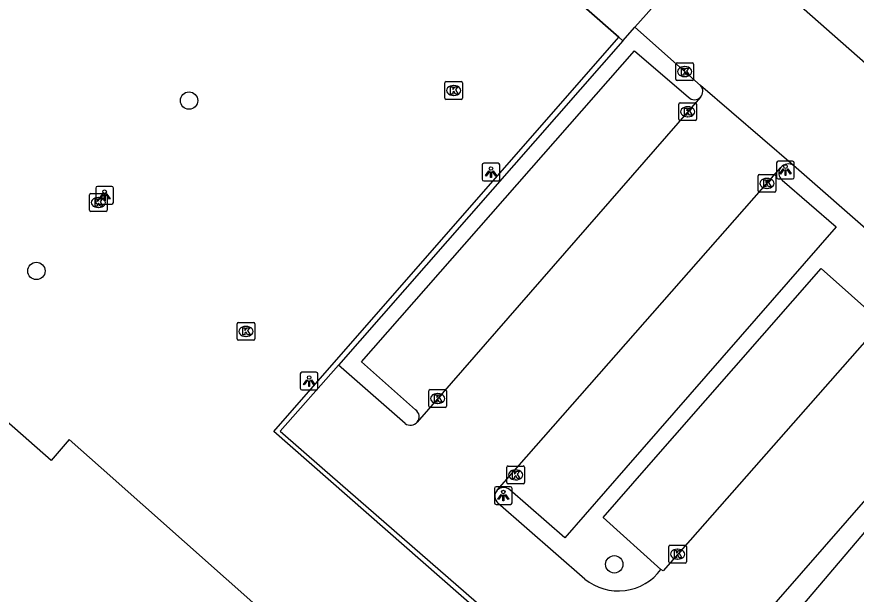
# Model space of a CAD drawing. Extents: x 158474 to 159560, y 388525 to 389605.
# Drawn here: x 158791.57 to 158838.92, y 388742.87 to 388775.43 of the extents above; entities that cross this region are included whole.
import ezdxf

# ---------------------------------------------------------------- set-up
doc = ezdxf.new("R2010")
doc.units = 0
for name, color, linetype in [('IMGEO_Boom', 7, 'Continuous'), ('IMGEO_Fietspad_gesloten', 7, 'Continuous'), ('IMGEO_Hek', 7, 'Continuous'), ('IMGEO_Kolk', 7, 'Continuous'), ('IMGEO_Lichtpunt', 7, 'Continuous'), ('IMGEO_Pand', 7, 'Continuous'), ('IMGEO_Parkeervlak_open', 7, 'Continuous'), ('IMGEO_Rijbaan_lokaal_open', 7, 'Continuous'), ('IMGEO_Verkeerseiland_open', 7, 'Continuous'), ('IMGEO_Voetpad_open', 7, 'Continuous')]:
    doc.layers.add(name, color=color, linetype=linetype)

msp = doc.modelspace()

# ---------------------------------------------------------------- linework, layer by layer
at = {"layer": 'IMGEO_Boom'}
for centre in [(158801.287, 388770.708), (158792.679, 388761.1), (158825.273, 388744.557)]:
    msp.add_circle(centre, 0.489, dxfattribs=at)
at = {"layer": 'IMGEO_Fietspad_gesloten'}
msp.add_lwpolyline([(158845.533, 388753.604), (158842.47, 388750), (158830.472, 388735.881), (158829.07, 388734.265)], dxfattribs=at)
at = {"layer": 'IMGEO_Hek'}
for points in [[(158825.526, 388774.279), (158798.172, 388798.264)], [(158820.776, 388739.16), (158806.071, 388752.057), (158825.526, 388774.279)]]:
    msp.add_lwpolyline(points, dxfattribs=at)
at = {"layer": 'IMGEO_Kolk'}
for p, q in [((158828.743, 388771.92), (158828.743, 388772.772)), ((158828.818, 388772.846), (158829.67, 388772.846)), ((158829.231, 388772.626), (158829.256, 388772.626)), ((158829.744, 388772.772), (158829.744, 388771.92)), ((158829.254, 388772.066), (158829.229, 388772.066)), ((158815.717, 388770.853), (158815.717, 388771.705)), ((158815.792, 388771.779), (158816.644, 388771.779)), ((158816.205, 388771.559), (158816.23, 388771.559)), ((158816.718, 388771.705), (158816.718, 388770.853)), ((158829.67, 388771.846), (158828.818, 388771.846)), ((158816.228, 388770.999), (158816.203, 388770.999)), ((158816.644, 388770.779), (158815.792, 388770.779)), ((158828.988, 388770.58), (158829.84, 388770.58)), ((158828.913, 388769.654), (158828.913, 388770.506)), ((158829.401, 388770.36), (158829.426, 388770.36)), ((158829.914, 388770.506), (158829.914, 388769.654)), ((158829.84, 388769.58), (158828.988, 388769.58)), ((158829.424, 388769.8), (158829.399, 388769.8)), ((158833.378, 388765.613), (158833.378, 388766.465)), ((158833.453, 388766.539), (158834.305, 388766.539)), ((158833.866, 388766.319), (158833.891, 388766.319)), ((158834.379, 388766.465), (158834.379, 388765.613)), ((158795.677, 388764.535), (158795.677, 388765.387)), ((158795.752, 388765.461), (158796.604, 388765.461)), ((158796.678, 388765.387), (158796.678, 388764.535)), ((158834.305, 388765.539), (158833.453, 388765.539)), ((158833.889, 388765.759), (158833.864, 388765.759)), ((158796.165, 388765.241), (158796.19, 388765.241)), ((158796.604, 388764.461), (158795.752, 388764.461)), ((158796.188, 388764.681), (158796.163, 388764.681)), ((158803.996, 388757.265), (158803.996, 388758.117)), ((158804.071, 388758.191), (158804.923, 388758.191)), ((158804.484, 388757.971), (158804.509, 388757.971)), ((158804.997, 388758.117), (158804.997, 388757.265)), ((158804.507, 388757.411), (158804.482, 388757.411)), ((158804.923, 388757.191), (158804.071, 388757.191)), ((158814.811, 388753.482), (158814.811, 388754.334)), ((158814.886, 388754.408), (158815.738, 388754.408)), ((158815.299, 388754.188), (158815.324, 388754.188)), ((158815.812, 388754.334), (158815.812, 388753.482)), ((158815.322, 388753.628), (158815.297, 388753.628)), ((158815.738, 388753.408), (158814.886, 388753.408)), ((158819.207, 388749.176), (158819.207, 388750.028)), ((158819.282, 388750.102), (158820.134, 388750.102)), ((158819.695, 388749.882), (158819.72, 388749.882)), ((158820.208, 388750.028), (158820.208, 388749.176)), ((158819.718, 388749.322), (158819.693, 388749.322)), ((158820.134, 388749.102), (158819.282, 388749.102)), ((158828.343, 388744.704), (158828.343, 388745.556)), ((158828.418, 388745.63), (158829.27, 388745.63)), ((158829.344, 388745.556), (158829.344, 388744.704)), ((158828.831, 388745.41), (158828.856, 388745.41)), ((158829.27, 388744.63), (158828.418, 388744.63)), ((158828.854, 388744.85), (158828.829, 388744.85))]:
    msp.add_line(p, q, dxfattribs=at)
for points in [[(158828.743, 388771.92), (158828.743, 388772.772)], [(158828.818, 388772.846), (158829.67, 388772.846)], [(158829.064, 388772.546), (158829.187, 388772.546), (158829.187, 388772.395), (158829.317, 388772.546), (158829.481, 388772.546), (158829.335, 388772.395), (158829.488, 388772.146), (158829.336, 388772.146), (158829.251, 388772.31), (158829.187, 388772.243), (158829.187, 388772.146), (158829.064, 388772.146), (158829.064, 388772.546)], [(158829.744, 388772.772), (158829.744, 388771.92)], [(158815.717, 388770.853), (158815.717, 388771.705)], [(158815.792, 388771.779), (158816.644, 388771.779)], [(158816.038, 388771.479), (158816.161, 388771.479), (158816.161, 388771.328), (158816.291, 388771.479), (158816.455, 388771.479), (158816.309, 388771.328), (158816.462, 388771.079), (158816.31, 388771.079), (158816.225, 388771.243), (158816.161, 388771.176), (158816.161, 388771.079), (158816.038, 388771.079), (158816.038, 388771.479)], [(158816.718, 388771.705), (158816.718, 388770.853)], [(158829.67, 388771.846), (158828.818, 388771.846)], [(158816.644, 388770.779), (158815.792, 388770.779)], [(158828.988, 388770.58), (158829.84, 388770.58)], [(158828.913, 388769.654), (158828.913, 388770.506)], [(158829.234, 388770.28), (158829.357, 388770.28), (158829.357, 388770.129), (158829.487, 388770.28), (158829.651, 388770.28), (158829.505, 388770.129), (158829.658, 388769.88), (158829.506, 388769.88), (158829.421, 388770.044), (158829.357, 388769.977), (158829.357, 388769.88), (158829.234, 388769.88), (158829.234, 388770.28)], [(158829.914, 388770.506), (158829.914, 388769.654)], [(158829.84, 388769.58), (158828.988, 388769.58)], [(158833.378, 388765.613), (158833.378, 388766.465)], [(158833.453, 388766.539), (158834.305, 388766.539)], [(158834.379, 388766.465), (158834.379, 388765.613)], [(158833.699, 388766.239), (158833.822, 388766.239), (158833.822, 388766.088), (158833.952, 388766.239), (158834.116, 388766.239), (158833.97, 388766.088), (158834.123, 388765.839), (158833.971, 388765.839), (158833.886, 388766.003), (158833.822, 388765.936), (158833.822, 388765.839), (158833.699, 388765.839), (158833.699, 388766.239)], [(158795.677, 388764.535), (158795.677, 388765.387)], [(158795.752, 388765.461), (158796.604, 388765.461)], [(158796.678, 388765.387), (158796.678, 388764.535)], [(158834.305, 388765.539), (158833.453, 388765.539)], [(158795.998, 388765.161), (158796.121, 388765.161), (158796.121, 388765.01), (158796.251, 388765.161), (158796.415, 388765.161), (158796.269, 388765.01), (158796.422, 388764.761), (158796.27, 388764.761), (158796.185, 388764.925), (158796.121, 388764.858), (158796.121, 388764.761), (158795.998, 388764.761), (158795.998, 388765.161)], [(158796.604, 388764.461), (158795.752, 388764.461)], [(158803.996, 388757.265), (158803.996, 388758.117)], [(158804.071, 388758.191), (158804.923, 388758.191)], [(158804.317, 388757.891), (158804.44, 388757.891), (158804.44, 388757.74), (158804.57, 388757.891), (158804.734, 388757.891), (158804.588, 388757.74), (158804.741, 388757.491), (158804.589, 388757.491), (158804.504, 388757.655), (158804.44, 388757.588), (158804.44, 388757.491), (158804.317, 388757.491), (158804.317, 388757.891)], [(158804.997, 388758.117), (158804.997, 388757.265)], [(158804.923, 388757.191), (158804.071, 388757.191)], [(158814.811, 388753.482), (158814.811, 388754.334)], [(158814.886, 388754.408), (158815.738, 388754.408)], [(158815.132, 388754.108), (158815.255, 388754.108), (158815.255, 388753.957), (158815.385, 388754.108), (158815.549, 388754.108), (158815.403, 388753.957), (158815.556, 388753.708), (158815.404, 388753.708), (158815.319, 388753.872), (158815.255, 388753.805), (158815.255, 388753.708), (158815.132, 388753.708), (158815.132, 388754.108)], [(158815.812, 388754.334), (158815.812, 388753.482)], [(158815.738, 388753.408), (158814.886, 388753.408)], [(158819.207, 388749.176), (158819.207, 388750.028)], [(158819.282, 388750.102), (158820.134, 388750.102)], [(158819.528, 388749.802), (158819.651, 388749.802), (158819.651, 388749.651), (158819.781, 388749.802), (158819.945, 388749.802), (158819.799, 388749.651), (158819.952, 388749.402), (158819.8, 388749.402), (158819.715, 388749.566), (158819.651, 388749.499), (158819.651, 388749.402), (158819.528, 388749.402), (158819.528, 388749.802)], [(158820.208, 388750.028), (158820.208, 388749.176)], [(158820.134, 388749.102), (158819.282, 388749.102)], [(158828.343, 388744.704), (158828.343, 388745.556)], [(158828.418, 388745.63), (158829.27, 388745.63)], [(158829.344, 388745.556), (158829.344, 388744.704)], [(158828.664, 388745.33), (158828.787, 388745.33), (158828.787, 388745.179), (158828.917, 388745.33), (158829.081, 388745.33), (158828.935, 388745.179), (158829.088, 388744.93), (158828.936, 388744.93), (158828.851, 388745.094), (158828.787, 388745.027), (158828.787, 388744.93), (158828.664, 388744.93), (158828.664, 388745.33)], [(158829.27, 388744.63), (158828.418, 388744.63)]]:
    msp.add_lwpolyline(points, dxfattribs=at)
for centre, start, end in [((158828.82, 388772.77), 91.552, 178.448), ((158828.82, 388772.77), 91.552, 178.448), ((158829.668, 388772.77), 1.552, 88.448), ((158829.668, 388772.77), 1.552, 88.448), ((158815.794, 388771.703), 91.552, 178.448), ((158815.794, 388771.703), 91.552, 178.448), ((158816.642, 388771.703), 1.552, 88.448), ((158816.642, 388771.703), 1.552, 88.448), ((158828.82, 388771.922), 181.552, 268.448), ((158828.82, 388771.922), 181.552, 268.448), ((158829.668, 388771.922), 271.552, 358.448), ((158829.668, 388771.922), 271.552, 358.448), ((158815.794, 388770.855), 181.552, 268.448), ((158815.794, 388770.855), 181.552, 268.448), ((158816.642, 388770.855), 271.552, 358.448), ((158816.642, 388770.855), 271.552, 358.448), ((158828.99, 388770.504), 91.552, 178.448), ((158828.99, 388770.504), 91.552, 178.448), ((158829.838, 388770.504), 1.552, 88.448), ((158829.838, 388770.504), 1.552, 88.448), ((158828.99, 388769.656), 181.552, 268.448), ((158828.99, 388769.656), 181.552, 268.448), ((158829.838, 388769.656), 271.552, 358.448), ((158829.838, 388769.656), 271.552, 358.448), ((158833.455, 388766.463), 91.552, 178.448), ((158833.455, 388766.463), 91.552, 178.448), ((158834.303, 388766.463), 1.552, 88.448), ((158834.303, 388766.463), 1.552, 88.448), ((158795.754, 388765.385), 91.552, 178.448), ((158795.754, 388765.385), 91.552, 178.448), ((158796.602, 388765.385), 1.552, 88.448), ((158796.602, 388765.385), 1.552, 88.448), ((158833.455, 388765.615), 181.552, 268.448), ((158833.455, 388765.615), 181.552, 268.448), ((158834.303, 388765.615), 271.552, 358.448), ((158834.303, 388765.615), 271.552, 358.448), ((158795.754, 388764.537), 181.552, 268.448), ((158795.754, 388764.537), 181.552, 268.448), ((158796.602, 388764.537), 271.552, 358.448), ((158796.602, 388764.537), 271.552, 358.448), ((158804.073, 388758.115), 91.552, 178.448), ((158804.073, 388758.115), 91.552, 178.448), ((158804.921, 388758.115), 1.552, 88.448), ((158804.921, 388758.115), 1.552, 88.448), ((158804.073, 388757.267), 181.552, 268.448), ((158804.073, 388757.267), 181.552, 268.448), ((158804.921, 388757.267), 271.552, 358.448), ((158804.921, 388757.267), 271.552, 358.448), ((158814.888, 388754.332), 91.552, 178.448), ((158814.888, 388754.332), 91.552, 178.448), ((158815.736, 388754.332), 1.552, 88.448), ((158815.736, 388754.332), 1.552, 88.448), ((158814.888, 388753.484), 181.552, 268.448), ((158814.888, 388753.484), 181.552, 268.448), ((158815.736, 388753.484), 271.552, 358.448), ((158815.736, 388753.484), 271.552, 358.448), ((158819.284, 388750.026), 91.552, 178.448), ((158819.284, 388750.026), 91.552, 178.448), ((158820.132, 388750.026), 1.552, 88.448), ((158820.132, 388750.026), 1.552, 88.448), ((158819.284, 388749.178), 181.552, 268.448), ((158819.284, 388749.178), 181.552, 268.448), ((158820.132, 388749.178), 271.552, 358.448), ((158820.132, 388749.178), 271.552, 358.448), ((158828.42, 388745.554), 91.552, 178.448), ((158828.42, 388745.554), 91.552, 178.448), ((158829.268, 388745.554), 1.552, 88.448), ((158829.268, 388745.554), 1.552, 88.448), ((158828.42, 388744.706), 181.552, 268.448), ((158828.42, 388744.706), 181.552, 268.448), ((158829.268, 388744.706), 271.552, 358.448), ((158829.268, 388744.706), 271.552, 358.448)]:
    msp.add_arc(centre, 0.0765, start, end, dxfattribs=at)
for centre, major_axis, ratio, start_param, end_param in [((158829.23, 388772.346), (-0.387, 0.002), 0.722429, 4.712389, 7.853982), ((158829.255, 388772.346), (-0.39, 0.002), 0.717154, 1.570796, 4.712389), ((158816.204, 388771.279), (-0.387, 0.002), 0.722429, 4.712389, 7.853982), ((158816.229, 388771.279), (-0.39, 0.002), 0.717154, 1.570796, 4.712389), ((158829.4, 388770.08), (-0.387, 0.002), 0.722429, 4.712389, 7.853982), ((158829.425, 388770.08), (-0.39, 0.002), 0.717154, 1.570796, 4.712389), ((158833.865, 388766.039), (-0.387, 0.002), 0.722429, 4.712389, 7.853982), ((158833.89, 388766.039), (-0.39, 0.002), 0.717154, 1.570796, 4.712389), ((158796.164, 388764.961), (-0.387, 0.002), 0.722429, 4.712389, 7.853982), ((158796.189, 388764.961), (-0.39, 0.002), 0.717154, 1.570796, 4.712389), ((158804.483, 388757.691), (-0.387, 0.002), 0.722429, 4.712389, 7.853982), ((158804.508, 388757.691), (-0.39, 0.002), 0.717154, 1.570796, 4.712389), ((158815.298, 388753.908), (-0.387, 0.002), 0.722429, 4.712389, 7.853982), ((158815.323, 388753.908), (-0.39, 0.002), 0.717154, 1.570796, 4.712389), ((158819.694, 388749.602), (-0.387, 0.002), 0.722429, 4.712389, 7.853982), ((158819.719, 388749.602), (-0.39, 0.002), 0.717154, 1.570796, 4.712389), ((158828.83, 388745.13), (-0.387, 0.002), 0.722429, 4.712389, 7.853982), ((158828.855, 388745.13), (-0.39, 0.002), 0.717154, 1.570796, 4.712389)]:
    msp.add_ellipse(centre, major_axis=major_axis, ratio=ratio, start_param=start_param, end_param=end_param, dxfattribs=at)
at = {"layer": 'IMGEO_Lichtpunt'}
for p, q in [((158835.331, 388767.285), (158834.523, 388767.285)), ((158835.331, 388767.285), (158834.523, 388767.285)), ((158817.819, 388767.078), (158817.819, 388766.271)), ((158817.819, 388767.078), (158817.819, 388766.271)), ((158818.721, 388767.173), (158817.913, 388767.173)), ((158818.721, 388767.173), (158817.913, 388767.173)), ((158818.815, 388766.271), (158818.815, 388767.078)), ((158818.815, 388766.271), (158818.815, 388767.078)), ((158834.429, 388767.19), (158834.429, 388766.383)), ((158834.429, 388767.19), (158834.429, 388766.383)), ((158835.425, 388766.383), (158835.425, 388767.19)), ((158835.425, 388766.383), (158835.425, 388767.19)), ((158834.523, 388766.289), (158835.331, 388766.289)), ((158834.523, 388766.289), (158835.331, 388766.289)), ((158796.928, 388765.866), (158796.12, 388765.866)), ((158796.928, 388765.866), (158796.12, 388765.866)), ((158817.913, 388766.177), (158818.721, 388766.177)), ((158817.913, 388766.177), (158818.721, 388766.177)), ((158796.026, 388765.771), (158796.026, 388764.964)), ((158796.026, 388765.771), (158796.026, 388764.964)), ((158797.022, 388764.964), (158797.022, 388765.771)), ((158797.022, 388764.964), (158797.022, 388765.771)), ((158796.12, 388764.87), (158796.928, 388764.87)), ((158796.12, 388764.87), (158796.928, 388764.87)), ((158808.466, 388755.393), (158807.658, 388755.393)), ((158808.466, 388755.393), (158807.658, 388755.393)), ((158807.564, 388755.298), (158807.564, 388754.491)), ((158807.564, 388755.298), (158807.564, 388754.491)), ((158808.56, 388754.491), (158808.56, 388755.298)), ((158808.56, 388754.491), (158808.56, 388755.298)), ((158807.658, 388754.397), (158808.466, 388754.397)), ((158807.658, 388754.397), (158808.466, 388754.397)), ((158818.515, 388748.84), (158818.515, 388748.033)), ((158818.515, 388748.84), (158818.515, 388748.033)), ((158819.417, 388748.935), (158818.609, 388748.935)), ((158819.417, 388748.935), (158818.609, 388748.935)), ((158819.511, 388748.033), (158819.511, 388748.84)), ((158819.511, 388748.033), (158819.511, 388748.84)), ((158818.609, 388747.939), (158819.417, 388747.939)), ((158818.609, 388747.939), (158819.417, 388747.939))]:
    msp.add_line(p, q, dxfattribs=at)
for points in [[(158818.193, 388766.742), (158818.232, 388766.714), (158818.044, 388766.452), (158818.006, 388766.479), (158818.193, 388766.742)], [(158818.405, 388766.714), (158818.443, 388766.741), (158818.63, 388766.479), (158818.591, 388766.451), (158818.405, 388766.714)], [(158834.803, 388766.854), (158834.842, 388766.826), (158834.654, 388766.564), (158834.616, 388766.591), (158834.803, 388766.854)], [(158834.905, 388766.806), (158834.952, 388766.806), (158834.952, 388766.484), (158834.905, 388766.484), (158834.905, 388766.806)], [(158835.015, 388766.826), (158835.053, 388766.853), (158835.24, 388766.591), (158835.201, 388766.563), (158835.015, 388766.826)], [(158818.295, 388766.694), (158818.342, 388766.694), (158818.342, 388766.372), (158818.295, 388766.372), (158818.295, 388766.694)], [(158796.4, 388765.435), (158796.439, 388765.407), (158796.251, 388765.145), (158796.213, 388765.172), (158796.4, 388765.435)], [(158796.502, 388765.387), (158796.549, 388765.387), (158796.549, 388765.065), (158796.502, 388765.065), (158796.502, 388765.387)], [(158796.612, 388765.407), (158796.65, 388765.434), (158796.837, 388765.172), (158796.798, 388765.144), (158796.612, 388765.407)], [(158807.938, 388754.962), (158807.977, 388754.934), (158807.789, 388754.672), (158807.751, 388754.699), (158807.938, 388754.962)], [(158808.04, 388754.914), (158808.087, 388754.914), (158808.087, 388754.592), (158808.04, 388754.592), (158808.04, 388754.914)], [(158808.15, 388754.934), (158808.188, 388754.961), (158808.375, 388754.699), (158808.336, 388754.671), (158808.15, 388754.934)], [(158818.889, 388748.504), (158818.928, 388748.476), (158818.74, 388748.214), (158818.702, 388748.241), (158818.889, 388748.504)], [(158818.991, 388748.456), (158819.038, 388748.456), (158819.038, 388748.134), (158818.991, 388748.134), (158818.991, 388748.456)], [(158819.101, 388748.476), (158819.139, 388748.503), (158819.326, 388748.241), (158819.287, 388748.213), (158819.101, 388748.476)]]:
    msp.add_lwpolyline(points, dxfattribs=at)
for centre in [(158818.318, 388766.876), (158834.928, 388766.988), (158796.525, 388765.569), (158808.063, 388755.096), (158819.014, 388748.638)]:
    msp.add_circle(centre, 0.0994, dxfattribs=at)
for centre, start, end in [((158834.523, 388767.19), 90, 180), ((158834.523, 388767.19), 90, 180), ((158835.331, 388767.19), 0, 90), ((158835.331, 388767.19), 0, 90), ((158817.913, 388767.078), 90, 180), ((158817.913, 388767.078), 90, 180), ((158818.721, 388767.078), 0, 90), ((158818.721, 388767.078), 0, 90), ((158817.913, 388766.271), 180, 270), ((158817.913, 388766.271), 180, 270), ((158818.721, 388766.271), 270, 0), ((158818.721, 388766.271), 270, 360), ((158834.523, 388766.383), 180, 270), ((158834.523, 388766.383), 180, 270), ((158835.331, 388766.383), 270, 0), ((158835.331, 388766.383), 270, 360), ((158796.12, 388765.771), 90, 180), ((158796.12, 388765.771), 90, 180), ((158796.928, 388765.771), 0, 90), ((158796.928, 388765.771), 0, 90), ((158796.12, 388764.964), 180, 270), ((158796.12, 388764.964), 180, 270), ((158796.928, 388764.964), 270, 0), ((158796.928, 388764.964), 270, 360), ((158807.658, 388755.298), 90, 180), ((158807.658, 388755.298), 90, 180), ((158808.466, 388755.298), 0, 90), ((158808.466, 388755.298), 0, 90), ((158807.658, 388754.491), 180, 270), ((158807.658, 388754.491), 180, 270), ((158808.466, 388754.491), 270, 0), ((158808.466, 388754.491), 270, 360), ((158818.609, 388748.84), 90, 180), ((158818.609, 388748.84), 90, 180), ((158819.417, 388748.84), 0, 90), ((158819.417, 388748.84), 0, 90), ((158818.609, 388748.033), 180, 270), ((158818.609, 388748.033), 180, 270), ((158819.417, 388748.033), 270, 0), ((158819.417, 388748.033), 270, 360)]:
    msp.add_arc(centre, 0.0946, start, end, dxfattribs=at)
at = {"layer": 'IMGEO_Pand'}
msp.add_lwpolyline([(158805.723, 388741.649), (158796.329, 388750), (158794.531, 388751.598), (158793.515, 388750.405), (158782.155, 388760.402), (158781.158, 388759.289), (158770.201, 388768.931), (158771.896, 388770.851), (158774.295, 388768.733), (158776.797, 388771.566), (158775.714, 388772.533), (158780.862, 388778.415), (158781.952, 388777.459), (158786.674, 388782.839), (158785.492, 388783.869), (158790.672, 388789.76), (158791.819, 388788.744), (158796.547, 388794.127), (158795.371, 388795.164), (158796.583, 388796.505), (158798.172, 388798.264)], dxfattribs=at)
at = {"layer": 'IMGEO_Parkeervlak_open'}
for points in [[(158814.066, 388753.27), (158811.014, 388755.981), (158826.42, 388773.517), (158829.452, 388770.902)], [(158834.735, 388766.222), (158837.783, 388763.596), (158825.914, 388750), (158822.474, 388746.06), (158819.384, 388748.752)], [(158827.905, 388744.27), (158824.647, 388747.207), (158827.095, 388750), (158836.937, 388761.231), (158840.352, 388758.19)]]:
    msp.add_lwpolyline(points, dxfattribs=at)
for centre, radius, start, end in [((158829.792, 388771.23), 0.472, 224.042, 316.7956), ((158835.085, 388766.616), 0.527, 141.7444, 228.4148), ((158813.792, 388752.884), 0.474, 319.9853, 54.6932), ((158819.035, 388748.387), 0.505, 46.2439, 136.9472)]:
    msp.add_arc(centre, radius, start, end, dxfattribs=at)
at = {"layer": 'IMGEO_Rijbaan_lokaal_open'}
for points in [[(158826.434, 388774.844), (158827.866, 388776.475), (158811.795, 388790.555)], [(158846.659, 388766.452), (158827.828, 388783.04)], [(158830.139, 388771.553), (158826.434, 388774.844)], [(158835.373, 388767.052), (158830.139, 388771.553)], [(158830.136, 388770.907), (158814.155, 388752.579)], [(158818.666, 388748.732), (158819.78, 388750), (158834.671, 388766.942)], [(158839.915, 388763.082), (158835.373, 388767.052)], [(158840.352, 388758.19), (158833.138, 388750), (158828.019, 388744.192), (158827.905, 388744.27)], [(158809.71, 388755.797), (158806.435, 388752.062), (158808.801, 388750), (158820.977, 388739.389)], [(158813.482, 388752.505), (158809.71, 388755.797)], [(158828.051, 388735.145), (158841.019, 388750), (158844.515, 388754.003)], [(158823.615, 388743.725), (158818.708, 388748.013)]]:
    msp.add_lwpolyline(points, dxfattribs=at)
for centre, radius, start, end in [((158829.788, 388771.232), 0.476, 316.9586, 42.5092), ((158835.084, 388766.604), 0.533, 57.1151, 140.696), ((158813.783, 388752.866), 0.47, 230.2344, 322.3152), ((158819.033, 388748.393), 0.5, 137.2416, 229.4446), ((158825.498, 388746.059), 2.999, 231.1045, 323.3756)]:
    msp.add_arc(centre, radius, start, end, dxfattribs=at)
at = {"layer": 'IMGEO_Verkeerseiland_open'}
msp.add_lwpolyline([(158825.755, 388774.071), (158809.71, 388755.797)], dxfattribs=at)
at = {"layer": 'IMGEO_Voetpad_open'}
for points in [[(158798.172, 388798.264), (158825.526, 388774.279), (158825.755, 388774.071)], [(158825.755, 388774.071), (158826.434, 388774.844)]]:
    msp.add_lwpolyline(points, dxfattribs=at)

doc.saveas('drawing.dxf')
